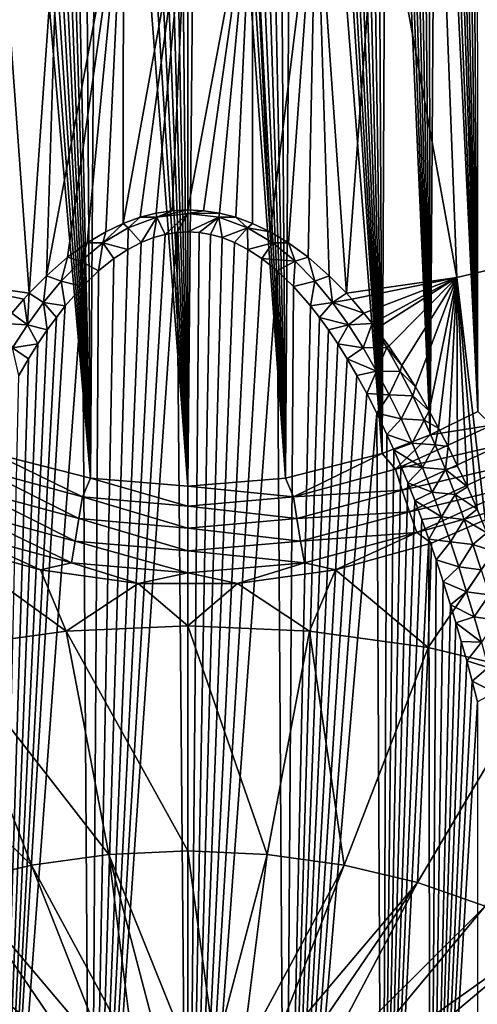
# Model space of a CAD drawing. Header units: metres. Extents: x -109 to 109, y -452 to 89.
# Tile 418 of 656: x 73 to 83, y -62 to -39. Entities that reach past the tile are written whole.
import ezdxf

# ---------------------------------------------------------------- set-up
doc = ezdxf.new("R2010")
doc.units = ezdxf.units.M
doc.layers.add('solid_k244270000c71_000_01_01', color=7, linetype='CONTINUOUS')

msp = doc.modelspace()

# ---------------------------------------------------------------- linework, layer by layer
at = {"layer": 'solid_k244270000c71_000_01_01'}
for points in [[(76.500175, -49.61145, 59.438499), (75.706535, -22.0273, 38.674259), (75.420937, -22.117735, 38.761036)], [(76.500175, -49.61145, 59.438499), (75.978683, -21.966871, 38.616272), (75.706535, -22.0273, 38.674259)], [(76.500175, -49.61145, 59.438499), (76.241478, -21.932281, 38.583076), (75.978683, -21.966871, 38.616272)], [(76.500175, -49.61145, 59.438499), (76.499939, -21.921095, 38.572323), (76.241478, -21.932281, 38.583076)], [(76.500175, -49.61145, 59.438499), (76.758415, -21.932272, 38.583065), (76.499939, -21.921095, 38.572323)], [(76.500175, -49.61145, 59.438499), (78.749573, -49.424332, 59.474205), (76.758415, -21.932272, 38.583065)], [(78.749573, -49.424332, 59.474205), (77.021194, -21.966848, 38.616249), (76.758415, -21.932272, 38.583065)], [(78.749573, -49.424332, 59.474205), (77.293335, -22.027267, 38.674229), (77.021194, -21.966848, 38.616249)], [(78.749573, -49.424332, 59.474205), (77.578941, -22.117689, 38.76099), (77.293335, -22.027267, 38.674229)], [(76.500175, -49.61145, 59.438499), (75.116768, -22.244818, 38.882912), (74.790283, -22.416849, 39.047802)], [(76.500175, -49.61145, 59.438499), (75.420937, -22.117735, 38.761036), (75.116768, -22.244818, 38.882912)], [(78.749573, -49.424332, 59.474205), (77.883102, -22.244757, 38.882854), (77.578941, -22.117689, 38.76099)], [(78.749573, -49.424332, 59.474205), (78.209595, -22.416779, 39.047733), (77.883102, -22.244757, 38.882854)], [(76.500175, -49.61145, 59.438499), (74.790283, -22.416849, 39.047802), (74.439781, -22.643551, 39.264847)], [(78.749573, -49.424332, 59.474205), (78.560089, -22.643457, 39.264759), (78.209595, -22.416779, 39.047733)], [(74.250687, -49.424377, 59.474197), (74.439781, -22.643551, 39.264847), (74.065681, -22.934404, 39.542969)], [(74.250687, -49.424377, 59.474197), (76.500175, -49.61145, 59.438499), (74.439781, -22.643551, 39.264847)], [(78.749573, -49.424332, 59.474205), (78.934174, -22.934277, 39.542847), (78.560089, -22.643457, 39.264759)], [(74.250687, -49.424377, 59.474197), (74.065681, -22.934404, 39.542969), (73.670151, -23.298412, 39.89048)], [(78.749573, -49.424332, 59.474205), (80.986221, -48.856556, 59.580891), (78.934174, -22.934277, 39.542847)], [(80.986221, -48.856556, 59.580891), (79.329697, -23.298256, 39.890331), (78.934174, -22.934277, 39.542847)], [(74.250687, -49.424377, 59.474197), (73.670151, -23.298412, 39.89048), (73.464859, -23.510614, 40.092831)], [(80.986221, -48.856556, 59.580891), (79.534981, -23.510445, 40.092667), (79.329697, -23.298256, 39.890331)], [(74.250687, -49.424377, 59.474197), (73.464859, -23.510614, 40.092831), (73.254837, -23.745285, 40.316261)], [(80.986221, -48.856556, 59.580891), (79.745003, -23.7451, 40.316086), (79.534981, -23.510445, 40.092667)], [(74.250687, -49.424377, 59.474197), (73.254837, -23.745285, 40.316261), (73.040207, -24.003469, 40.561764)], [(80.986221, -48.856556, 59.580891), (79.959633, -24.003273, 40.561573), (79.745003, -23.7451, 40.316086)], [(74.250687, -49.424377, 59.474197), (73.040207, -24.003469, 40.561764), (72.821121, -24.286545, 40.830574)], [(80.986221, -48.856556, 59.580891), (80.178719, -24.286335, 40.830376), (79.959633, -24.003273, 40.561573)], [(74.250687, -49.424377, 59.474197), (72.821121, -24.286545, 40.830574), (72.597809, -24.596777, 41.124588)], [(80.986221, -48.856556, 59.580891), (80.402039, -24.596554, 41.124378), (80.178719, -24.286335, 40.830376)], [(74.250687, -49.424377, 59.474197), (72.597809, -24.596777, 41.124588), (72.370392, -24.934988, 41.444622)], [(80.986221, -48.856556, 59.580891), (80.629456, -24.934755, 41.444401), (80.402039, -24.596554, 41.124378)], [(74.250687, -49.424377, 59.474197), (72.370392, -24.934988, 41.444622), (72.139183, -25.304077, 41.793015)], [(80.986221, -48.856556, 59.580891), (80.860672, -25.303831, 41.792782), (80.629456, -24.934755, 41.444401)], [(72.013924, -48.856609, 59.580879), (74.250687, -49.424377, 59.474197), (72.139183, -25.304077, 41.793015)], [(80.986221, -48.856556, 59.580891), (81.09549, -25.705282, 42.170822), (80.860672, -25.303831, 41.792782)], [(80.986221, -48.856556, 59.580891), (82.094849, -48.424351, 59.660351), (81.09549, -25.705282, 42.170822)], [(82.094849, -48.424351, 59.660351), (81.253929, -25.991976, 42.440212), (81.09549, -25.705282, 42.170822)], [(82.094849, -48.424351, 59.660351), (81.413773, -26.294638, 42.724087), (81.253929, -25.991976, 42.440212)], [(82.094849, -48.424351, 59.660351), (81.574875, -26.614809, 43.023609), (81.413773, -26.294638, 42.724087)], [(82.094849, -48.424351, 59.660351), (81.737244, -26.951904, 43.338417), (81.574875, -26.614809, 43.023609)], [(82.094849, -48.424351, 59.660351), (81.900612, -27.308197, 43.670174), (81.737244, -26.951904, 43.338417)], [(82.094849, -48.424351, 59.660351), (82.064972, -27.683615, 44.018883), (81.900612, -27.308197, 43.670174)], [(82.094849, -48.424351, 59.660351), (82.230133, -28.079182, 44.385303), (82.064972, -27.683615, 44.018883)], [(82.094849, -48.424351, 59.660351), (83.193497, -47.888908, 59.756741), (82.230133, -28.079182, 44.385303)], [(83.193497, -47.888908, 59.756741), (82.395798, -28.497026, 44.770954), (82.230133, -28.079182, 44.385303)], [(83.193497, -47.888908, 59.756741), (82.56205, -28.936354, 45.17532), (82.395798, -28.497026, 44.770954)], [(83.193497, -47.888908, 59.756741), (82.686806, -29.281778, 45.492142), (82.56205, -28.936354, 45.17532)], [(83.193497, -47.888908, 59.756741), (82.811523, -29.641489, 45.821014), (82.686806, -29.281778, 45.492142)], [(83.193497, -47.888908, 59.756741), (82.936333, -30.014673, 46.1614), (82.811523, -29.641489, 45.821014)], [(83.193497, -47.888908, 59.756741), (83.060883, -30.403023, 46.514423), (82.936333, -30.014673, 46.1614)], [(83.193497, -47.888908, 59.756741), (83.184921, -30.807961, 46.88102), (83.060883, -30.403023, 46.514423)], [(85.14035, -44.220341, 9.486015), (82.325485, -34.685658, 5.929994), (83.68811, -34.340561, 6.422843)], [(82.709366, -44.792572, 8.668781), (80.913162, -34.957169, 5.542238), (82.325485, -34.685658, 5.929994)], [(85.14035, -44.220341, 9.486015), (82.709366, -44.792572, 8.668781), (82.325485, -34.685658, 5.929994)], [(72.835983, -45.161057, 8.12088), (70.290627, -44.792572, 8.668782), (72.086838, -34.957169, 5.542238)], [(72.835983, -45.161057, 8.12088), (72.086838, -34.957169, 5.542238), (73.536812, -35.152775, 5.262882)], [(80.163994, -45.161034, 8.12087), (79.463188, -35.152775, 5.262882), (80.913162, -34.957169, 5.542238)], [(82.709366, -44.792572, 8.668781), (80.163994, -45.161034, 8.12087), (80.913162, -34.957169, 5.542238)], [(73.236038, -44.754673, 7.919843), (72.835983, -45.161057, 8.12088), (73.536812, -35.152775, 5.262882)], [(73.236038, -44.754673, 7.919843), (73.536812, -35.152775, 5.262882), (75.012062, -35.270809, 5.09431)], [(78.397728, -43.742504, 7.419975), (77.987938, -35.270809, 5.09431), (79.463188, -35.152775, 5.262882)], [(78.825127, -43.998749, 7.546411), (78.397728, -43.742504, 7.419975), (79.463188, -35.152775, 5.262882)], [(79.278885, -44.330505, 7.710185), (78.825127, -43.998749, 7.546411), (79.463188, -35.152775, 5.262882)], [(79.764252, -44.754951, 7.919979), (79.278885, -44.330505, 7.710185), (79.463188, -35.152775, 5.262882)], [(80.163994, -45.161034, 8.12087), (79.764252, -44.754951, 7.919979), (79.463188, -35.152775, 5.262882)], [(73.721382, -44.330296, 7.71008), (73.236038, -44.754673, 7.919843), (75.012062, -35.270809, 5.09431)], [(74.175125, -43.998581, 7.546328), (73.721382, -44.330296, 7.71008), (75.012062, -35.270809, 5.09431)], [(74.602509, -43.742382, 7.419913), (74.175125, -43.998581, 7.546328), (75.012062, -35.270809, 5.09431)], [(75.008026, -43.548561, 7.324305), (74.602509, -43.742382, 7.419913), (75.012062, -35.270809, 5.09431)], [(75.008026, -43.548561, 7.324305), (75.012062, -35.270809, 5.09431), (76.5, -35.310268, 5.03796)], [(75.396172, -43.407291, 7.254616), (75.008026, -43.548561, 7.324305), (76.5, -35.310268, 5.03796)], [(75.771553, -43.311211, 7.207219), (75.396172, -43.407291, 7.254616), (76.5, -35.310268, 5.03796)], [(76.138008, -43.255272, 7.179673), (75.771553, -43.311211, 7.207219), (76.5, -35.310268, 5.03796)], [(76.500107, -43.237228, 7.170735), (76.138008, -43.255272, 7.179673), (76.5, -35.310268, 5.03796)], [(76.500107, -43.237228, 7.170735), (76.5, -35.310268, 5.03796), (77.987938, -35.270809, 5.09431)], [(76.862198, -43.255295, 7.179683), (76.500107, -43.237228, 7.170735), (77.987938, -35.270809, 5.09431)], [(77.228661, -43.31126, 7.207243), (76.862198, -43.255295, 7.179683), (77.987938, -35.270809, 5.09431)], [(77.604057, -43.407356, 7.254648), (77.228661, -43.31126, 7.207243), (77.987938, -35.270809, 5.09431)], [(77.992203, -43.54866, 7.324354), (77.604057, -43.407356, 7.254648), (77.987938, -35.270809, 5.09431)], [(78.397728, -43.742504, 7.419975), (77.992203, -43.54866, 7.324354), (77.987938, -35.270809, 5.09431)], [(75.784843, -43.405167, 7.237979), (75.396172, -43.407291, 7.254616), (75.771553, -43.311211, 7.207219)], [(75.784843, -43.405167, 7.237979), (75.771553, -43.311211, 7.207219), (76.138008, -43.255272, 7.179673)], [(75.784843, -43.405167, 7.237979), (76.138008, -43.255272, 7.179673), (76.500107, -43.237228, 7.170735)], [(75.784843, -43.405167, 7.237979), (76.500107, -43.237228, 7.170735), (76.499992, -43.316132, 7.196616)], [(75.784843, -43.405167, 7.237979), (76.499992, -43.316132, 7.196616), (75.978806, -43.80051, 7.43455)], [(76.499992, -43.316132, 7.196616), (76.241585, -43.7575, 7.413408), (75.978806, -43.80051, 7.43455)], [(76.499992, -43.316132, 7.196616), (76.500061, -43.74358, 7.406581), (76.241585, -43.7575, 7.413408)], [(76.499992, -43.316132, 7.196616), (76.500107, -43.237228, 7.170735), (76.862198, -43.255295, 7.179683)], [(76.499992, -43.316132, 7.196616), (76.862198, -43.255295, 7.179683), (77.228661, -43.31126, 7.207243)], [(76.499992, -43.316132, 7.196616), (77.228661, -43.31126, 7.207243), (77.215149, -43.405151, 7.237974)], [(76.499992, -43.316132, 7.196616), (77.215149, -43.405151, 7.237974), (76.500061, -43.74358, 7.406581)], [(77.215149, -43.405151, 7.237974), (77.228661, -43.31126, 7.207243), (77.604057, -43.407356, 7.254648)], [(74.540321, -43.999672, 7.515841), (74.602509, -43.742382, 7.419913), (75.008026, -43.548561, 7.324305)], [(74.540321, -43.999672, 7.515841), (75.008026, -43.548561, 7.324305), (75.124619, -43.648621, 7.351426)], [(75.124619, -43.648621, 7.351426), (75.008026, -43.548561, 7.324305), (75.396172, -43.407291, 7.254616)], [(75.124619, -43.648621, 7.351426), (75.396172, -43.407291, 7.254616), (75.784843, -43.405167, 7.237979)], [(75.124619, -43.648621, 7.351426), (75.784843, -43.405167, 7.237979), (75.421059, -43.988113, 7.52679)], [(75.784843, -43.405167, 7.237979), (75.706665, -43.875656, 7.471495), (75.421059, -43.988113, 7.52679)], [(75.784843, -43.405167, 7.237979), (75.978806, -43.80051, 7.43455), (75.706665, -43.875656, 7.471495)], [(77.215149, -43.405151, 7.237974), (76.758522, -43.757511, 7.413414), (76.500061, -43.74358, 7.406581)], [(77.215149, -43.405151, 7.237974), (77.021317, -43.800537, 7.434565), (76.758522, -43.757511, 7.413414)], [(77.215149, -43.405151, 7.237974), (77.293465, -43.875698, 7.471514), (77.021317, -43.800537, 7.434565)], [(77.215149, -43.405151, 7.237974), (77.604057, -43.407356, 7.254648), (77.875389, -43.648586, 7.351414)], [(77.215149, -43.405151, 7.237974), (77.875389, -43.648586, 7.351414), (77.293465, -43.875698, 7.471514)], [(77.875389, -43.648586, 7.351414), (77.604057, -43.407356, 7.254648), (77.992203, -43.54866, 7.324354)], [(77.875389, -43.648586, 7.351414), (77.992203, -43.54866, 7.324354), (78.397728, -43.742504, 7.419975)], [(74.540321, -43.999672, 7.515841), (74.175125, -43.998581, 7.546328), (74.602509, -43.742382, 7.419913)], [(74.250427, -72.791588, 26.102304), (75.978806, -43.80051, 7.43455), (76.241585, -43.7575, 7.413408)], [(76.499825, -72.822037, 26.29035), (74.250427, -72.791588, 26.102304), (76.241585, -43.7575, 7.413408)], [(74.250427, -72.791588, 26.102304), (75.706665, -43.875656, 7.471495), (75.978806, -43.80051, 7.43455)], [(74.540321, -43.999672, 7.515841), (75.124619, -43.648621, 7.351426), (75.116898, -44.146084, 7.604516)], [(75.124619, -43.648621, 7.351426), (75.421059, -43.988113, 7.52679), (75.116898, -44.146084, 7.604516)], [(76.499825, -72.822037, 26.29035), (76.241585, -43.7575, 7.413408), (76.500061, -43.74358, 7.406581)], [(76.499825, -72.822037, 26.29035), (76.500061, -43.74358, 7.406581), (76.758522, -43.757511, 7.413414)], [(76.499825, -72.822037, 26.29035), (76.758522, -43.757511, 7.413414), (77.021317, -43.800537, 7.434565)], [(76.499825, -72.822037, 26.29035), (77.021317, -43.800537, 7.434565), (77.293465, -43.875698, 7.471514)], [(77.875389, -43.648586, 7.351414), (77.579063, -43.988171, 7.526817), (77.293465, -43.875698, 7.471514)], [(77.875389, -43.648586, 7.351414), (77.883232, -44.14616, 7.604552), (77.579063, -43.988171, 7.526817)], [(77.875389, -43.648586, 7.351414), (78.397728, -43.742504, 7.419975), (78.459709, -43.999622, 7.515822)], [(77.875389, -43.648586, 7.351414), (78.459709, -43.999622, 7.515822), (77.883232, -44.14616, 7.604552)], [(78.459709, -43.999622, 7.515822), (78.397728, -43.742504, 7.419975), (78.825127, -43.998749, 7.546411)], [(74.027061, -44.419159, 7.713451), (73.721382, -44.330296, 7.71008), (74.175125, -43.998581, 7.546328)], [(74.027061, -44.419159, 7.713451), (74.175125, -43.998581, 7.546328), (74.540321, -43.999672, 7.515841)], [(74.027061, -44.419159, 7.713451), (74.540321, -43.999672, 7.515841), (74.439911, -44.641323, 7.848552)], [(74.250427, -72.791588, 26.102304), (75.421059, -43.988113, 7.52679), (75.706665, -43.875656, 7.471495)], [(74.250427, -72.791588, 26.102304), (75.116898, -44.146084, 7.604516), (75.421059, -43.988113, 7.52679)], [(74.540321, -43.999672, 7.515841), (74.790405, -44.359856, 7.70977), (74.439911, -44.641323, 7.848552)], [(74.540321, -43.999672, 7.515841), (75.116898, -44.146084, 7.604516), (74.790405, -44.359856, 7.70977)], [(76.499825, -72.822037, 26.29035), (77.293465, -43.875698, 7.471514), (77.579063, -43.988171, 7.526817)], [(76.499825, -72.822037, 26.29035), (77.579063, -43.988171, 7.526817), (77.883232, -44.14616, 7.604552)], [(78.459709, -43.999622, 7.515822), (78.209717, -44.359943, 7.709814), (77.883232, -44.14616, 7.604552)], [(78.459709, -43.999622, 7.515822), (78.972984, -44.419106, 7.71343), (78.209717, -44.359943, 7.709814)], [(78.459709, -43.999622, 7.515822), (78.825127, -43.998749, 7.546411), (78.972984, -44.419106, 7.71343)], [(78.972984, -44.419106, 7.71343), (78.825127, -43.998749, 7.546411), (79.278885, -44.330505, 7.710185)], [(74.250427, -72.791588, 26.102304), (74.790405, -44.359856, 7.70977), (75.116898, -44.146084, 7.604516)], [(76.499825, -72.822037, 26.29035), (77.883232, -44.14616, 7.604552), (78.209717, -44.359943, 7.709814)], [(83.404076, -50.689713, 10.890937), (82.709366, -44.792572, 8.668781), (85.14035, -44.220341, 9.486015)], [(73.57225, -44.882309, 7.932907), (73.236038, -44.754673, 7.919843), (73.721382, -44.330296, 7.71008)], [(73.57225, -44.882309, 7.932907), (73.721382, -44.330296, 7.71008), (74.027061, -44.419159, 7.713451)], [(73.57225, -44.882309, 7.932907), (74.027061, -44.419159, 7.713451), (74.065826, -45.002106, 8.026721)], [(74.027061, -44.419159, 7.713451), (74.439911, -44.641323, 7.848552), (74.065826, -45.002106, 8.026721)], [(74.250427, -72.791588, 26.102304), (74.439911, -44.641323, 7.848552), (74.790405, -44.359856, 7.70977)], [(76.499825, -72.822037, 26.29035), (78.209717, -44.359943, 7.709814), (78.560219, -44.641438, 7.848609)], [(78.972984, -44.419106, 7.71343), (78.560219, -44.641438, 7.848609), (78.209717, -44.359943, 7.709814)], [(78.972984, -44.419106, 7.71343), (78.934319, -45.002262, 8.026799), (78.560219, -44.641438, 7.848609)], [(78.972984, -44.419106, 7.71343), (79.427811, -44.882252, 7.932884), (78.934319, -45.002262, 8.026799)], [(78.972984, -44.419106, 7.71343), (79.278885, -44.330505, 7.710185), (79.427811, -44.882252, 7.932884)], [(79.427811, -44.882252, 7.932884), (79.278885, -44.330505, 7.710185), (79.764252, -44.754951, 7.919979)], [(73.16433, -45.374714, 8.167575), (72.835983, -45.161057, 8.12088), (73.236038, -44.754673, 7.919843)], [(73.16433, -45.374714, 8.167575), (73.236038, -44.754673, 7.919843), (73.57225, -44.882309, 7.932907)], [(74.250427, -72.791588, 26.102304), (74.065826, -45.002106, 8.026721), (74.439911, -44.641323, 7.848552)], [(78.749313, -72.791595, 26.102348), (76.499825, -72.822037, 26.29035), (78.560219, -44.641438, 7.848609)], [(78.749313, -72.791595, 26.102348), (78.560219, -44.641438, 7.848609), (78.934319, -45.002262, 8.026799)], [(79.427811, -44.882252, 7.932884), (79.764252, -44.754951, 7.919979), (79.835754, -45.374649, 8.167548)], [(79.835754, -45.374649, 8.167548), (79.764252, -44.754951, 7.919979), (80.163994, -45.161034, 8.12087)], [(72.714546, -45.294651, 8.187047), (70.290627, -44.792572, 8.668782), (72.835983, -45.161057, 8.12088)], [(72.714546, -45.294651, 8.187047), (72.439384, -45.616261, 8.346355), (70.290627, -44.792572, 8.668782)], [(73.16433, -45.374714, 8.167575), (73.57225, -44.882309, 7.932907), (73.670303, -45.453121, 8.249903)], [(73.57225, -44.882309, 7.932907), (74.065826, -45.002106, 8.026721), (73.670303, -45.453121, 8.249903)], [(79.427811, -44.882252, 7.932884), (79.329849, -45.453316, 8.249999), (78.934319, -45.002262, 8.026799)], [(79.427811, -44.882252, 7.932884), (79.835754, -45.374649, 8.167548), (79.329849, -45.453316, 8.249999)], [(80.285759, -45.294994, 8.187218), (80.163994, -45.161034, 8.12087), (82.709366, -44.792572, 8.668781)], [(80.560921, -45.616634, 8.346539), (80.285759, -45.294994, 8.187218), (82.709366, -44.792572, 8.668781)], [(80.753952, -45.857533, 8.466034), (80.560921, -45.616634, 8.346539), (82.709366, -44.792572, 8.668781)], [(80.84549, -45.976871, 8.525176), (80.753952, -45.857533, 8.466034), (82.709366, -44.792572, 8.668781)], [(81.139297, -46.378353, 8.724692), (80.84549, -45.976871, 8.525176), (82.709366, -44.792572, 8.668781)], [(81.44162, -46.826031, 8.947358), (81.139297, -46.378353, 8.724692), (82.709366, -44.792572, 8.668781)], [(81.752235, -47.322338, 9.194832), (81.44162, -46.826031, 8.947358), (82.709366, -44.792572, 8.668781)], [(82.070518, -47.871613, 9.46942), (81.752235, -47.322338, 9.194832), (82.709366, -44.792572, 8.668781)], [(82.286499, -48.269993, 9.668914), (82.070518, -47.871613, 9.46942), (82.709366, -44.792572, 8.668781)], [(82.505463, -48.69458, 9.882127), (82.286499, -48.269993, 9.668914), (82.709366, -44.792572, 8.668781)], [(82.727043, -49.147259, 10.110014), (82.505463, -48.69458, 9.882127), (82.709366, -44.792572, 8.668781)], [(82.950783, -49.630203, 10.353642), (82.727043, -49.147259, 10.110014), (82.709366, -44.792572, 8.668781)], [(83.176735, -50.143002, 10.613376), (82.950783, -49.630203, 10.353642), (82.709366, -44.792572, 8.668781)], [(83.404076, -50.689713, 10.890937), (83.176735, -50.143002, 10.613376), (82.709366, -44.792572, 8.668781)], [(72.013779, -72.697647, 25.532282), (73.670303, -45.453121, 8.249903), (74.065826, -45.002106, 8.026721)], [(74.250427, -72.791588, 26.102304), (72.013779, -72.697647, 25.532282), (74.065826, -45.002106, 8.026721)], [(72.794334, -45.887611, 8.413374), (72.714546, -45.294651, 8.187047), (72.835983, -45.161057, 8.12088)], [(72.794334, -45.887611, 8.413374), (72.835983, -45.161057, 8.12088), (73.16433, -45.374714, 8.167575)], [(78.749313, -72.791595, 26.102348), (78.934319, -45.002262, 8.026799), (79.329849, -45.453316, 8.249999)], [(79.835754, -45.374649, 8.167548), (80.163994, -45.161034, 8.12087), (80.285759, -45.294994, 8.187218)], [(72.794334, -45.887611, 8.413374), (72.439384, -45.616261, 8.346355), (72.714546, -45.294651, 8.187047)], [(72.794334, -45.887611, 8.413374), (73.16433, -45.374714, 8.167575), (73.254997, -46.006031, 8.524183)], [(73.16433, -45.374714, 8.167575), (73.670303, -45.453121, 8.249903), (73.465019, -45.715832, 8.380091)], [(73.16433, -45.374714, 8.167575), (73.465019, -45.715832, 8.380091), (73.254997, -46.006031, 8.524183)], [(79.835754, -45.374649, 8.167548), (79.535141, -45.716042, 8.380196), (79.329849, -45.453316, 8.249999)], [(79.835754, -45.374649, 8.167548), (80.205765, -45.887543, 8.413343), (79.535141, -45.716042, 8.380196)], [(79.835754, -45.374649, 8.167548), (80.285759, -45.294994, 8.187218), (80.560921, -45.616634, 8.346539)], [(79.835754, -45.374649, 8.167548), (80.560921, -45.616634, 8.346539), (80.205765, -45.887543, 8.413343)], [(72.013779, -72.697647, 25.532282), (73.465019, -45.715832, 8.380091), (73.670303, -45.453121, 8.249903)], [(72.794334, -45.887611, 8.413374), (72.24604, -45.85754, 8.466037), (72.439384, -45.616261, 8.346355)], [(78.749313, -72.791595, 26.102348), (79.329849, -45.453316, 8.249999), (79.535141, -45.716042, 8.380196)], [(80.205765, -45.887543, 8.413343), (80.560921, -45.616634, 8.346539), (80.753952, -45.857533, 8.466034)], [(72.013779, -72.697647, 25.532282), (73.254997, -46.006031, 8.524183), (73.465019, -45.715832, 8.380091)], [(72.455376, -46.415344, 8.66764), (72.24604, -45.85754, 8.466037), (72.794334, -45.887611, 8.413374)], [(72.455376, -46.415344, 8.66764), (72.794334, -45.887611, 8.413374), (73.040367, -46.325016, 8.682823)], [(72.794334, -45.887611, 8.413374), (73.254997, -46.006031, 8.524183), (73.040367, -46.325016, 8.682823)], [(78.749313, -72.791595, 26.102348), (79.535141, -45.716042, 8.380196), (79.745163, -46.006256, 8.524296)], [(80.205765, -45.887543, 8.413343), (79.745163, -46.006256, 8.524296), (79.535141, -45.716042, 8.380196)], [(80.205765, -45.887543, 8.413343), (79.959793, -46.32526, 8.682944), (79.745163, -46.006256, 8.524296)], [(80.205765, -45.887543, 8.413343), (80.544746, -46.415276, 8.667606), (79.959793, -46.32526, 8.682944)], [(80.205765, -45.887543, 8.413343), (80.753952, -45.857533, 8.466034), (80.544746, -46.415276, 8.667606)], [(81.092262, -46.408257, 8.724035), (80.544746, -46.415276, 8.667606), (80.753952, -45.857533, 8.466034)], [(81.092262, -46.408257, 8.724035), (80.753952, -45.857533, 8.466034), (80.84549, -45.976871, 8.525176)], [(72.013779, -72.697647, 25.532282), (73.040367, -46.325016, 8.682823), (73.254997, -46.006031, 8.524183)], [(78.749313, -72.791595, 26.102348), (79.745163, -46.006256, 8.524296), (79.959793, -46.32526, 8.682944)], [(81.092262, -46.408257, 8.724035), (80.84549, -45.976871, 8.525176), (81.139297, -46.378353, 8.724692)], [(72.013779, -72.697647, 25.532282), (72.821281, -46.674419, 8.856878), (73.040367, -46.325016, 8.682823)], [(72.455376, -46.415344, 8.66764), (73.040367, -46.325016, 8.682823), (72.821281, -46.674419, 8.856878)], [(78.749313, -72.791595, 26.102348), (79.959793, -46.32526, 8.682944), (80.178879, -46.674675, 8.857007)], [(80.544746, -46.415276, 8.667606), (80.178879, -46.674675, 8.857007), (79.959793, -46.32526, 8.682944)], [(72.455376, -46.415344, 8.66764), (72.821281, -46.674419, 8.856878), (72.597961, -47.056789, 9.047835)], [(80.544746, -46.415276, 8.667606), (80.857651, -46.954292, 8.928678), (80.178879, -46.674675, 8.857007)], [(81.092262, -46.408257, 8.724035), (80.857651, -46.954292, 8.928678), (80.544746, -46.415276, 8.667606)], [(81.092262, -46.408257, 8.724035), (81.401817, -46.962799, 8.985608), (80.857651, -46.954292, 8.928678)], [(81.092262, -46.408257, 8.724035), (81.139297, -46.378353, 8.724692), (81.44162, -46.826031, 8.947358)], [(81.092262, -46.408257, 8.724035), (81.44162, -46.826031, 8.947358), (81.401817, -46.962799, 8.985608)], [(72.013779, -72.697647, 25.532282), (72.597961, -47.056789, 9.047835), (72.821281, -46.674419, 8.856878)], [(78.749313, -72.791595, 26.102348), (80.178879, -46.674675, 8.857007), (80.402191, -47.057064, 9.047972)], [(80.857651, -46.954292, 8.928678), (80.402191, -47.057064, 9.047972), (80.178879, -46.674675, 8.857007)], [(80.857651, -46.954292, 8.928678), (80.629608, -47.473476, 9.25633), (80.402191, -47.057064, 9.047972)], [(80.857651, -46.954292, 8.928678), (81.148422, -47.501995, 9.195324), (80.629608, -47.473476, 9.25633)], [(81.401817, -46.962799, 8.985608), (81.148422, -47.501995, 9.195324), (80.857651, -46.954292, 8.928678)], [(81.401817, -46.962799, 8.985608), (81.68914, -47.523323, 9.251775), (81.148422, -47.501995, 9.195324)], [(81.401817, -46.962799, 8.985608), (81.44162, -46.826031, 8.947358), (81.752235, -47.322338, 9.194832)], [(81.401817, -46.962799, 8.985608), (81.752235, -47.322338, 9.194832), (81.68914, -47.523323, 9.251775)], [(78.749313, -72.791595, 26.102348), (80.402191, -47.057064, 9.047972), (80.629608, -47.473476, 9.25633)], [(78.749313, -72.791595, 26.102348), (80.629608, -47.473476, 9.25633), (80.860817, -47.92709, 9.484002)], [(81.148422, -47.501995, 9.195324), (80.860817, -47.92709, 9.484002), (80.629608, -47.473476, 9.25633)], [(81.68914, -47.523323, 9.251775), (81.752235, -47.322338, 9.194832), (82.070518, -47.871613, 9.46942)], [(81.148422, -47.501995, 9.195324), (81.419998, -48.056614, 9.466728), (80.860817, -47.92709, 9.484002)], [(81.68914, -47.523323, 9.251775), (81.419998, -48.056614, 9.466728), (81.148422, -47.501995, 9.195324)], [(81.68914, -47.523323, 9.251775), (81.957367, -48.088573, 9.521933), (81.419998, -48.056614, 9.466728)], [(81.68914, -47.523323, 9.251775), (82.070518, -47.871613, 9.46942), (81.957367, -48.088573, 9.521933)], [(80.986076, -72.697655, 25.532331), (78.749313, -72.791595, 26.102348), (80.860817, -47.92709, 9.484002)], [(80.986076, -72.697655, 25.532331), (80.860817, -47.92709, 9.484002), (81.095634, -48.419647, 9.731952)], [(81.419998, -48.056614, 9.466728), (81.095634, -48.419647, 9.731952), (80.860817, -47.92709, 9.484002)], [(81.957367, -48.088573, 9.521933), (82.070518, -47.871613, 9.46942), (82.286499, -48.269993, 9.668914)], [(83.518417, -48.20512, 60.067581), (83.193497, -47.888908, 59.756741), (82.094849, -48.424351, 59.660351)], [(81.419998, -48.056614, 9.466728), (81.674767, -48.616772, 9.742246), (81.095634, -48.419647, 9.731952)], [(81.957367, -48.088573, 9.521933), (81.674767, -48.616772, 9.742246), (81.419998, -48.056614, 9.466728)], [(81.957367, -48.088573, 9.521933), (82.208817, -48.65765, 9.795664), (81.674767, -48.616772, 9.742246)], [(81.957367, -48.088573, 9.521933), (82.286499, -48.269993, 9.668914), (82.208817, -48.65765, 9.795664)], [(81.295715, -49.221836, 59.869213), (83.518417, -48.20512, 60.067581), (82.094849, -48.424351, 59.660351)], [(83.732155, -48.654247, 60.241013), (83.518417, -48.20512, 60.067581), (81.295715, -49.221836, 59.869213)], [(82.208817, -48.65765, 9.795664), (82.286499, -48.269993, 9.668914), (82.505463, -48.69458, 9.882127)], [(80.986076, -72.697655, 25.532331), (81.095634, -48.419647, 9.731952), (81.254066, -48.770855, 9.909222)], [(81.295715, -49.221836, 59.869213), (82.094849, -48.424351, 59.660351), (80.986221, -48.856556, 59.580891)], [(81.674767, -48.616772, 9.742246), (81.254066, -48.770855, 9.909222), (81.095634, -48.419647, 9.731952)], [(81.674767, -48.616772, 9.742246), (81.914566, -49.181488, 10.021435), (81.254066, -48.770855, 9.909222)], [(82.208817, -48.65765, 9.795664), (81.914566, -49.181488, 10.021435), (81.674767, -48.616772, 9.742246)], [(80.986076, -72.697655, 25.532331), (81.254066, -48.770855, 9.909222), (81.41391, -49.141132, 10.096545)], [(81.914566, -49.181488, 10.021435), (81.41391, -49.141132, 10.096545), (81.254066, -48.770855, 9.909222)], [(81.446739, -49.703548, 60.019615), (83.732155, -48.654247, 60.241013), (81.295715, -49.221836, 59.869213)], [(83.971848, -49.121746, 60.279396), (83.732155, -48.654247, 60.241013), (81.446739, -49.703548, 60.019615)], [(82.208817, -48.65765, 9.795664), (82.445427, -49.229843, 10.072633), (81.914566, -49.181488, 10.021435)], [(82.208817, -48.65765, 9.795664), (82.505463, -48.69458, 9.882127), (82.445427, -49.229843, 10.072633)], [(82.445427, -49.229843, 10.072633), (82.505463, -48.69458, 9.882127), (82.727043, -49.147259, 10.110014)], [(71.704285, -49.221836, 59.869213), (74.065025, -49.854671, 59.74136), (72.013924, -48.856609, 59.580879)], [(74.065025, -49.854671, 59.74136), (74.250687, -49.424377, 59.474197), (72.013924, -48.856609, 59.580879)], [(78.934967, -49.854671, 59.74136), (80.986221, -48.856556, 59.580891), (78.749573, -49.424332, 59.474205)], [(78.934967, -49.854671, 59.74136), (81.295715, -49.221836, 59.869213), (80.986221, -48.856556, 59.580891)], [(71.553261, -49.703548, 60.019615), (73.98671, -50.357666, 59.876793), (71.704285, -49.221836, 59.869213)], [(73.98671, -50.357666, 59.876793), (74.065025, -49.854671, 59.74136), (71.704285, -49.221836, 59.869213)], [(81.446739, -49.703548, 60.019615), (81.295715, -49.221836, 59.869213), (78.934967, -49.854671, 59.74136)], [(80.986076, -72.697655, 25.532331), (81.41391, -49.141132, 10.096545), (81.575005, -49.532104, 10.29497)], [(81.914566, -49.181488, 10.021435), (81.575005, -49.532104, 10.29497), (81.41391, -49.141132, 10.096545)], [(81.614738, -50.202614, 60.033417), (83.971848, -49.121746, 60.279396), (81.446739, -49.703548, 60.019615)], [(81.914566, -49.181488, 10.021435), (82.140991, -49.749924, 10.303916), (81.575005, -49.532104, 10.29497)], [(84.220856, -49.575184, 60.180069), (83.971848, -49.121746, 60.279396), (81.614738, -50.202614, 60.033417)], [(82.445427, -49.229843, 10.072633), (82.140991, -49.749924, 10.303916), (81.914566, -49.181488, 10.021435)], [(82.445427, -49.229843, 10.072633), (82.668739, -49.8046, 10.352585), (82.140991, -49.749924, 10.303916)], [(82.445427, -49.229843, 10.072633), (82.727043, -49.147259, 10.110014), (82.950783, -49.630203, 10.353642)], [(82.445427, -49.229843, 10.072633), (82.950783, -49.630203, 10.353642), (82.668739, -49.8046, 10.352585)], [(74.065025, -49.854671, 59.74136), (76.5, -50.069725, 59.697155), (74.250687, -49.424377, 59.474197)], [(76.5, -50.069725, 59.697155), (76.500175, -49.61145, 59.438499), (74.250687, -49.424377, 59.474197)], [(78.934967, -49.854671, 59.74136), (78.749573, -49.424332, 59.474205), (76.500175, -49.61145, 59.438499)], [(80.986076, -72.697655, 25.532331), (81.575005, -49.532104, 10.29497), (81.737381, -49.943226, 10.504069)], [(82.140991, -49.749924, 10.303916), (81.737381, -49.943226, 10.504069), (81.575005, -49.532104, 10.29497)], [(71.385262, -50.202614, 60.033417), (73.900024, -50.877239, 59.874733), (71.553261, -49.703548, 60.019615)], [(73.900024, -50.877239, 59.874733), (73.98671, -50.357666, 59.876793), (71.553261, -49.703548, 60.019615)], [(76.5, -50.069725, 59.697155), (78.934967, -49.854671, 59.74136), (76.500175, -49.61145, 59.438499)], [(79.013283, -50.357666, 59.876793), (81.446739, -49.703548, 60.019615), (78.934967, -49.854671, 59.74136)], [(81.614738, -50.202614, 60.033417), (81.446739, -49.703548, 60.019615), (79.013283, -50.357666, 59.876793)], [(81.788048, -50.684406, 59.909664), (84.220856, -49.575184, 60.180069), (81.614738, -50.202614, 60.033417)], [(82.140991, -49.749924, 10.303916), (82.35524, -50.321495, 10.589438), (81.737381, -49.943226, 10.504069)], [(81.788048, -50.684406, 59.909664), (84.356651, -49.954361, 59.988613), (84.220856, -49.575184, 60.180069)], [(82.668739, -49.8046, 10.352585), (82.35524, -50.321495, 10.589438), (82.140991, -49.749924, 10.303916)], [(82.668739, -49.8046, 10.352585), (82.950783, -49.630203, 10.353642), (83.176735, -50.143002, 10.613376)], [(73.98671, -50.357666, 59.876793), (76.5, -50.580132, 59.827381), (74.065025, -49.854671, 59.74136)], [(76.5, -50.580132, 59.827381), (76.5, -50.069725, 59.697155), (74.065025, -49.854671, 59.74136)], [(79.013283, -50.357666, 59.876793), (78.934967, -49.854671, 59.74136), (76.5, -50.069725, 59.697155)], [(80.986076, -72.697655, 25.532331), (81.737381, -49.943226, 10.504069), (81.900742, -50.376839, 10.725409)], [(82.35524, -50.321495, 10.589438), (81.900742, -50.376839, 10.725409), (81.737381, -49.943226, 10.504069)], [(81.788048, -50.684406, 59.909664), (82.119873, -50.924042, 59.760262), (84.356651, -49.954361, 59.988613)], [(84.356651, -49.954361, 59.988613), (82.047287, -53.336498, 58.188652), (84.649765, -53.954803, 57.305618)], [(84.356651, -49.954361, 59.988613), (82.119873, -50.924042, 59.760262), (82.047287, -53.336498, 58.188652)], [(82.668739, -49.8046, 10.352585), (82.87999, -50.381493, 10.635332), (82.35524, -50.321495, 10.589438)], [(82.668739, -49.8046, 10.352585), (83.176735, -50.143002, 10.613376), (82.87999, -50.381493, 10.635332)], [(71.211952, -50.684406, 59.909664), (73.810989, -51.377357, 59.735329), (71.385262, -50.202614, 60.033417)], [(73.810989, -51.377357, 59.735329), (73.900024, -50.877239, 59.874733), (71.385262, -50.202614, 60.033417)], [(76.5, -50.580132, 59.827381), (79.013283, -50.357666, 59.876793), (76.5, -50.069725, 59.697155)], [(79.099968, -50.877239, 59.874733), (81.614738, -50.202614, 60.033417), (79.013283, -50.357666, 59.876793)], [(81.788048, -50.684406, 59.909664), (81.614738, -50.202614, 60.033417), (79.099968, -50.877239, 59.874733)], [(82.87999, -50.381493, 10.635332), (83.176735, -50.143002, 10.613376), (83.404076, -50.689713, 10.890937)], [(73.900024, -50.877239, 59.874733), (76.5, -51.106842, 59.819832), (73.98671, -50.357666, 59.876793)], [(76.5, -51.106842, 59.819832), (76.5, -50.580132, 59.827381), (73.98671, -50.357666, 59.876793)], [(79.099968, -50.877239, 59.874733), (79.013283, -50.357666, 59.876793), (76.5, -50.580132, 59.827381)], [(80.986076, -72.697655, 25.532331), (81.900742, -50.376839, 10.725409), (82.065094, -50.832924, 10.958923)], [(82.35524, -50.321495, 10.589438), (82.065094, -50.832924, 10.958923), (81.900742, -50.376839, 10.725409)], [(82.35524, -50.321495, 10.589438), (82.558411, -50.895657, 10.877769), (82.065094, -50.832924, 10.958923)], [(82.87999, -50.381493, 10.635332), (82.558411, -50.895657, 10.877769), (82.35524, -50.321495, 10.589438)], [(82.87999, -50.381493, 10.635332), (83.080276, -50.960136, 10.920702), (82.558411, -50.895657, 10.877769)], [(82.87999, -50.381493, 10.635332), (83.404076, -50.689713, 10.890937), (83.080276, -50.960136, 10.920702)], [(76.5, -51.106842, 59.819832), (79.099968, -50.877239, 59.874733), (76.5, -50.580132, 59.827381)], [(71.211952, -50.684406, 59.909664), (70.880127, -50.924042, 59.760262), (73.094704, -51.543388, 59.610794)], [(71.211952, -50.684406, 59.909664), (73.094704, -51.543388, 59.610794), (73.810989, -51.377357, 59.735329)], [(73.810989, -51.377357, 59.735329), (76.5, -51.613308, 59.675026), (73.900024, -50.877239, 59.874733)], [(76.5, -51.613308, 59.675026), (76.5, -51.106842, 59.819832), (73.900024, -50.877239, 59.874733)], [(79.189011, -51.377357, 59.735329), (79.099968, -50.877239, 59.874733), (76.5, -51.106842, 59.819832)], [(79.189011, -51.377357, 59.735329), (81.788048, -50.684406, 59.909664), (79.099968, -50.877239, 59.874733)], [(79.189011, -51.377357, 59.735329), (79.905296, -51.543388, 59.610794), (81.788048, -50.684406, 59.909664)], [(81.788048, -50.684406, 59.909664), (79.905296, -51.543388, 59.610794), (82.119873, -50.924042, 59.760262)], [(82.094749, -72.624504, 25.099007), (80.986076, -72.697655, 25.532331), (82.065094, -50.832924, 10.958923)], [(82.094749, -72.624504, 25.099007), (82.065094, -50.832924, 10.958923), (82.230247, -51.312542, 11.205314)], [(82.558411, -50.895657, 10.877769), (82.230247, -51.312542, 11.205314), (82.065094, -50.832924, 10.958923)], [(82.558411, -50.895657, 10.877769), (82.751373, -51.472008, 11.168744), (82.230247, -51.312542, 11.205314)], [(83.080276, -50.960136, 10.920702), (82.751373, -51.472008, 11.168744), (82.558411, -50.895657, 10.877769)], [(83.080276, -50.960136, 10.920702), (83.404076, -50.689713, 10.890937), (83.575569, -51.121033, 11.110837)], [(70.880127, -50.924042, 59.760262), (70.952713, -53.336498, 58.188652), (73.69178, -52.95932, 58.727318)], [(73.094704, -51.543388, 59.610794), (70.880127, -50.924042, 59.760262), (73.69178, -52.95932, 58.727318)], [(76.5, -51.613308, 59.675026), (79.189011, -51.377357, 59.735329), (76.5, -51.106842, 59.819832)], [(82.119873, -50.924042, 59.760262), (79.905296, -51.543388, 59.610794), (82.047287, -53.336498, 58.188652)], [(83.080276, -50.960136, 10.920702), (83.270439, -51.540253, 11.208582), (82.751373, -51.472008, 11.168744)], [(83.080276, -50.960136, 10.920702), (83.575569, -51.121033, 11.110837), (83.270439, -51.540253, 11.208582)], [(82.094749, -72.624504, 25.099007), (82.230247, -51.312542, 11.205314), (82.395912, -51.817848, 11.466061)], [(82.751373, -51.472008, 11.168744), (82.395912, -51.817848, 11.466061), (82.230247, -51.312542, 11.205314)], [(73.810989, -51.377357, 59.735329), (73.094704, -51.543388, 59.610794), (75.354713, -51.855301, 59.534466)], [(75.354713, -51.855301, 59.534466), (73.094704, -51.543388, 59.610794), (73.69178, -52.95932, 58.727318)], [(73.810989, -51.377357, 59.735329), (75.354713, -51.855301, 59.534466), (76.5, -51.613308, 59.675026)], [(76.5, -51.613308, 59.675026), (77.645287, -51.855301, 59.534466), (79.189011, -51.377357, 59.735329)], [(79.189011, -51.377357, 59.735329), (77.645287, -51.855301, 59.534466), (79.905296, -51.543388, 59.610794)], [(79.905296, -51.543388, 59.610794), (77.645287, -51.855301, 59.534466), (79.30822, -52.95932, 58.727318)], [(79.905296, -51.543388, 59.610794), (79.30822, -52.95932, 58.727318), (82.047287, -53.336498, 58.188652)], [(82.751373, -51.472008, 11.168744), (82.934875, -52.050201, 11.46223), (82.395912, -51.817848, 11.466061)], [(83.270439, -51.540253, 11.208582), (82.934875, -52.050201, 11.46223), (82.751373, -51.472008, 11.168744)], [(83.270439, -51.540253, 11.208582), (83.451263, -52.121578, 11.498865), (82.934875, -52.050201, 11.46223)], [(76.5, -51.613308, 59.675026), (75.354713, -51.855301, 59.534466), (77.645287, -51.855301, 59.534466)], [(75.354713, -51.855301, 59.534466), (73.69178, -52.95932, 58.727318), (76.5, -52.832554, 58.90836)], [(77.645287, -51.855301, 59.534466), (75.354713, -51.855301, 59.534466), (76.5, -52.832554, 58.90836)], [(77.645287, -51.855301, 59.534466), (76.5, -52.832554, 58.90836), (79.30822, -52.95932, 58.727318)], [(82.094749, -72.624504, 25.099007), (82.395912, -51.817848, 11.466061), (82.562157, -52.348087, 11.740593)], [(82.934875, -52.050201, 11.46223), (82.562157, -52.348087, 11.740593), (82.395912, -51.817848, 11.466061)], [(82.934875, -52.050201, 11.46223), (83.109596, -52.629921, 11.758105), (82.562157, -52.348087, 11.740593)], [(83.451263, -52.121578, 11.498865), (83.109596, -52.629921, 11.758105), (82.934875, -52.050201, 11.46223)], [(83.451263, -52.121578, 11.498865), (83.623405, -52.703892, 11.791464), (83.109596, -52.629921, 11.758105)], [(82.094749, -72.624504, 25.099007), (82.562157, -52.348087, 11.740593), (82.686913, -52.763947, 11.956829)], [(83.109596, -52.629921, 11.758105), (82.686913, -52.763947, 11.956829), (82.562157, -52.348087, 11.740593)], [(83.109596, -52.629921, 11.758105), (83.276085, -53.210941, 12.05629), (82.686913, -52.763947, 11.956829)], [(83.623405, -52.703892, 11.791464), (83.276085, -53.210941, 12.05629), (83.109596, -52.629921, 11.758105)], [(76.5, -52.832554, 58.90836), (73.69178, -52.95932, 58.727318), (76.5, -58.026989, 54.890026)], [(76.5, -52.832554, 58.90836), (76.5, -58.026989, 54.890026), (78.327209, -58.10947, 54.772228)], [(79.30822, -52.95932, 58.727318), (76.5, -52.832554, 58.90836), (78.327209, -58.10947, 54.772228)], [(82.094749, -72.624504, 25.099007), (82.686913, -52.763947, 11.956829), (82.811623, -53.196014, 12.182364)], [(83.276085, -53.210941, 12.05629), (82.811623, -53.196014, 12.182364), (82.686913, -52.763947, 11.956829)], [(73.69178, -52.95932, 58.727318), (70.952713, -53.336498, 58.188652), (74.672791, -58.10947, 54.772228)], [(73.69178, -52.95932, 58.727318), (74.672791, -58.10947, 54.772228), (76.5, -58.026989, 54.890026)], [(79.30822, -52.95932, 58.727318), (78.327209, -58.10947, 54.772228), (80.109428, -58.354889, 54.421734)], [(82.047287, -53.336498, 58.188652), (79.30822, -52.95932, 58.727318), (80.109428, -58.354889, 54.421734)], [(70.952713, -53.336498, 58.188652), (68.350235, -53.954803, 57.305618), (72.890572, -58.354889, 54.421734)], [(70.952713, -53.336498, 58.188652), (72.890572, -58.354889, 54.421734), (74.672791, -58.10947, 54.772228)], [(82.047287, -53.336498, 58.188652), (80.109428, -58.354889, 54.421734), (81.802773, -58.757198, 53.847176)], [(84.649765, -53.954803, 57.305618), (82.047287, -53.336498, 58.188652), (81.802773, -58.757198, 53.847176)], [(82.094749, -72.624504, 25.099007), (82.811623, -53.196014, 12.182364), (82.936424, -53.643505, 12.416623)], [(83.276085, -53.210941, 12.05629), (82.936424, -53.643505, 12.416623), (82.811623, -53.196014, 12.182364)], [(83.276085, -53.210941, 12.05629), (83.434814, -53.793034, 12.35671), (82.936424, -53.643505, 12.416623)], [(82.094749, -72.624504, 25.099007), (82.936424, -53.643505, 12.416623), (83.060974, -54.108059, 12.660812)], [(83.434814, -53.793034, 12.35671), (83.060974, -54.108059, 12.660812), (82.936424, -53.643505, 12.416623)], [(83.434814, -53.793034, 12.35671), (83.586266, -54.375999, 12.659299), (83.060974, -54.108059, 12.660812)], [(68.350235, -53.954803, 57.305618), (71.197227, -58.757198, 53.847176), (72.890572, -58.354889, 54.421734)], [(84.649765, -53.954803, 57.305618), (81.802773, -58.757198, 53.847176), (83.365547, -59.306496, 53.062702)], [(82.094749, -72.624504, 25.099007), (83.060974, -54.108059, 12.660812), (83.185005, -54.591045, 12.915944)], [(83.586266, -54.375999, 12.659299), (83.185005, -54.591045, 12.915944), (83.060974, -54.108059, 12.660812)], [(83.193443, -72.531944, 24.562874), (82.094749, -72.624504, 25.099007), (83.185005, -54.591045, 12.915944)], [(75.250526, -62.728378, 50.111191), (74.672791, -58.10947, 54.772228), (72.890572, -58.354889, 54.421734)], [(76.499969, -62.641354, 50.23547), (76.5, -58.026989, 54.890026), (74.672791, -58.10947, 54.772228)], [(75.870659, -62.663193, 50.204285), (76.499969, -62.641354, 50.23547), (74.672791, -58.10947, 54.772228)], [(75.250526, -62.728378, 50.111191), (75.870659, -62.663193, 50.204285), (74.672791, -58.10947, 54.772228)], [(76.499969, -62.641354, 50.23547), (77.129272, -62.663185, 50.204292), (76.5, -58.026989, 54.890026)], [(77.129272, -62.663185, 50.204292), (78.327209, -58.10947, 54.772228), (76.5, -58.026989, 54.890026)], [(77.129272, -62.663185, 50.204292), (77.749413, -62.728367, 50.111206), (78.327209, -58.10947, 54.772228)], [(77.749413, -62.728367, 50.111206), (80.109428, -58.354889, 54.421734), (78.327209, -58.10947, 54.772228)], [(74.648613, -62.83596, 49.957546), (72.890572, -58.354889, 54.421734), (71.197227, -58.757198, 53.847176)], [(74.648613, -62.83596, 49.957546), (75.250526, -62.728378, 50.111191), (72.890572, -58.354889, 54.421734)], [(77.749413, -62.728367, 50.111206), (78.351326, -62.835949, 49.957565), (80.109428, -58.354889, 54.421734)], [(78.351326, -62.835949, 49.957565), (81.802773, -58.757198, 53.847176), (80.109428, -58.354889, 54.421734)], [(74.0737, -62.984375, 49.745586), (71.197227, -58.757198, 53.847176), (69.634453, -59.306496, 53.062702)], [(74.0737, -62.984375, 49.745586), (74.648613, -62.83596, 49.957546), (71.197227, -58.757198, 53.847176)], [(78.351326, -62.835949, 49.957565), (78.926239, -62.984356, 49.745613), (81.802773, -58.757198, 53.847176)], [(78.926239, -62.984356, 49.745613), (79.465775, -63.171432, 49.478439), (81.802773, -58.757198, 53.847176)], [(79.465775, -63.171432, 49.478439), (83.365547, -59.306496, 53.062702), (81.802773, -58.757198, 53.847176)], [(73.03788, -63.394474, 49.159904), (69.634453, -59.306496, 53.062702), (68.240738, -59.98925, 52.087624)], [(73.534164, -63.171455, 49.478409), (74.0737, -62.984375, 49.745586), (69.634453, -59.306496, 53.062702)], [(73.03788, -63.394474, 49.159904), (73.534164, -63.171455, 49.478409), (69.634453, -59.306496, 53.062702)], [(79.465775, -63.171432, 49.478439), (79.962067, -63.394451, 49.159943), (83.365547, -59.306496, 53.062702)], [(79.962067, -63.394451, 49.159943), (84.759262, -59.98925, 52.087624), (83.365547, -59.306496, 53.062702)], [(72.592087, -63.650177, 48.794724), (73.03788, -63.394474, 49.159904), (68.240738, -59.98925, 52.087624)], [(79.962067, -63.394451, 49.159943), (80.407867, -63.65015, 48.794765), (84.759262, -59.98925, 52.087624)], [(80.407867, -63.65015, 48.794765), (85.949615, -60.788654, 50.945957), (84.759262, -59.98925, 52.087624)], [(80.407867, -63.65015, 48.794765), (80.796684, -63.934803, 48.388233), (85.949615, -60.788654, 50.945957)], [(80.796684, -63.934803, 48.388233), (81.122849, -64.24427, 47.946274), (85.949615, -60.788654, 50.945957)], [(81.122849, -64.24427, 47.946274), (86.90728, -61.685024, 49.66581), (85.949615, -60.788654, 50.945957)]]:
    msp.add_3dface(points, dxfattribs=at)

doc.saveas('drawing.dxf')
